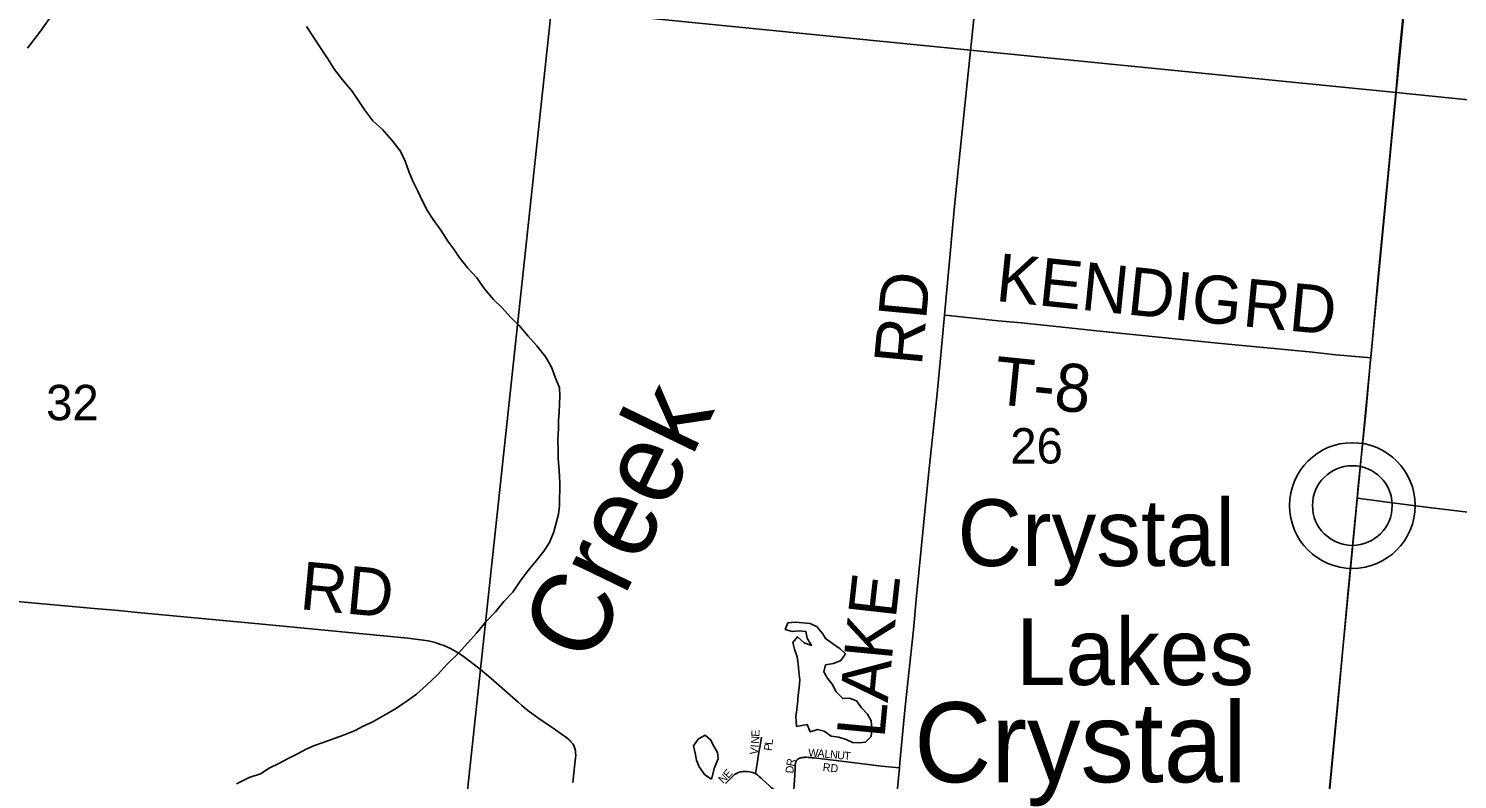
# Model space of a CAD drawing. Extents: x 1410790 to 1770854, y 566777 to 831614.
# Drawn here: x 1536377 to 1545307, y 693752 to 698444 of the extents above; entities that cross this region are included whole.
import ezdxf

# ---------------------------------------------------------------- set-up
doc = ezdxf.new("R2010")
doc.units = 0
for name, color, linetype in [('GM_X_County_Road', 7, 'Continuous'), ('GM_X_Minor_Lake', 7, 'Continuous'), ('GM_X_Minor_Lake_Text', 7, 'Continuous'), ('GM_X_Minor_River', 7, 'Continuous'), ('GM_X_Minor_River_Text', 7, 'Continuous'), ('GM_X_Section', 7, 'Continuous'), ('GM_X_Section_Text', 7, 'Continuous'), ('GM_X_State_Route', 7, 'Continuous'), ('GM_X_Township_Road', 7, 'Continuous'), ('GM_X_Township_Road_Text', 7, 'Continuous'), ('GM_X_Township_Subdivision', 7, 'Continuous'), ('GM_X_Township_Subdivision_Text', 7, 'Continuous'), ('GM_X_Unincorporated', 7, 'Continuous'), ('GM_X_Unincorporated_Location', 7, 'Continuous'), ('GM_X_Unincorporated_Text', 7, 'Continuous')]:
    doc.layers.add(name, color=color, linetype=linetype)

msp = doc.modelspace()

# ---------------------------------------------------------------- linework, layer by layer
at = {"layer": 'GM_X_County_Road'}
for points in [[(1544765.5, 696385.7), (1544816.2, 696940.4), (1544882.1, 697626.8), (1544908.5, 697890.3), (1544924.6, 698066.1), (1544939.6, 698240.9), (1544965.1, 698509.5), (1544986.5, 698705.4), (1545007.5, 698884.1), (1545030.9, 699100.6), (1545038.1, 699169), (1545045.4, 699245.3), (1545050.3, 699284.9), (1545055.4, 699324.9), (1545074.6, 699493.6), (1545087.1, 699602), (1545091.3, 699638.6)], [(1544680.1, 695509.7), (1544687.1, 695583.6), (1544734, 696040.9), (1544764.6, 696375.2)], [(1544764.6, 696375.2), (1544765.5, 696385.7)], [(1544497.6, 693563.4), (1544560.1, 694226.6), (1544624.7, 694929.8), (1544680.1, 695509.7)]]:
    msp.add_lwpolyline(points, dxfattribs=at)
at = {"layer": 'GM_X_Minor_Lake'}
for points in [[(1541318.9, 694688.8), (1541304.9, 694706.3), (1541261.1, 694726.9), (1541215.1, 694729.5), (1541169.1, 694734.1), (1541123, 694730.7), (1541106.5, 694688.8), (1541148.4, 694676.2), (1541190.4, 694679.7), (1541234.5, 694677.2), (1541243.9, 694635), (1541269.4, 694588.5), (1541223.5, 694605.2), (1541182, 694643.8), (1541153.5, 694608), (1541165, 694565.8), (1541180.4, 694517.5), (1541187.9, 694473.3), (1541191.2, 694423.2), (1541196.7, 694375), (1541194, 694327), (1541187.4, 694278.9), (1541182.7, 694222.9), (1541176.1, 694174.9), (1541171.8, 694144.9), (1541177.3, 694082.7)], [(1541177.3, 694082.7), (1541243.2, 694095.9), (1541262.7, 694049.5), (1541306.9, 694063), (1541348.8, 694052.5), (1541392.5, 694021.8), (1541440.4, 694015.2), (1541486.3, 694000.6), (1541526.1, 693982.1), (1541566.1, 693979.6), (1541608.2, 693985.1), (1541642.7, 694020.7), (1541647.3, 694066.7), (1541643.9, 694116.9), (1541620.4, 694159.3), (1541582.9, 694199.8), (1541551.4, 694242.3), (1541507.5, 694258.9), (1541465.5, 694257.4), (1541424, 694300), (1541398.5, 694346.4), (1541369, 694386.9), (1541347.4, 694423.2), (1541358, 694467.2), (1541408.1, 694476.6), (1541454.4, 694494), (1541483, 694535.8), (1541449.3, 694568.2), (1541401.7, 694600.9), (1541358, 694631.5), (1541340.4, 694661.8), (1541318.9, 694688.8)], [(1540567.9, 694007.7), (1540561.3, 694004.3), (1540532.8, 693962.5), (1540542.2, 693916.3), (1540551.7, 693872.1), (1540567.2, 693829.8), (1540604.6, 693781.3), (1540644.3, 693752.7)], [(1540644.3, 693752.7), (1540663.2, 693826.6), (1540685.9, 693880.4), (1540682.4, 693920.6), (1540662.8, 693954.9), (1540639.3, 693999.3), (1540605.7, 694027.8), (1540567.9, 694007.7)]]:
    msp.add_lwpolyline(points, dxfattribs=at)
at = {"layer": 'GM_X_Minor_River'}
msp.add_lwpolyline([(1537676.6, 693724), (1537755.2, 693763.1), (1537827.6, 693786.2), (1537880.1, 693821.6), (1537940.5, 693850.9), (1537994.9, 693880.3), (1538057.4, 693911.6), (1538111.8, 693940.9), (1538164.2, 693964.3), (1538218.4, 693981.7), (1538286.8, 694006.9), (1538345.2, 694028.2), (1538417.6, 694057.3), (1538468, 694084.8), (1538524.4, 694110.1), (1538597, 694151.3), (1538669.6, 694192.4), (1538750.3, 694247.5), (1538800.9, 694285), (1538863.6, 694340.3), (1538932.5, 694405.5), (1538995.5, 694474.9), (1539064.3, 694540.2), (1539123.2, 694605.6), (1539178.1, 694667), (1539235, 694736.4), (1539295.8, 694799.8), (1539346.7, 694863.3), (1539403.5, 694922.7), (1539450.4, 694990.2), (1539497.2, 695055.8), (1539552.1, 695119.2), (1539596.9, 695178.8), (1539633.6, 695232.4), (1539660.5, 695298.2), (1539689.9, 695410.1), (1539694.5, 695462.1), (1539696.4, 695608.4), (1539693.3, 695680.6), (1539686.2, 695756.8), (1539686.8, 695806.9), (1539685.7, 695875.1), (1539688.5, 695945.2), (1539689.2, 695995.3), (1539693.8, 696047.3), (1539694.5, 696097.4), (1539697.1, 696149.5), (1539695.7, 696199.6), (1539668.5, 696266.1), (1539645.3, 696328.5), (1539610, 696391.1), (1539552.8, 696462), (1539499.5, 696522.8), (1539442.3, 696589.6), (1539390.9, 696638.4), (1539337.6, 696699.2), (1539282.2, 696752), (1539226.9, 696818.8), (1539177.7, 696885.6), (1539122.4, 696946.4), (1539067.2, 697015.2), (1539035.8, 697065.7), (1538998.4, 697116.3), (1538953.2, 697185), (1538906, 697251.8), (1538870.6, 697306.3), (1538841.3, 697360.8), (1538810.1, 697427.3), (1538778.8, 697489.9), (1538753.5, 697550.3), (1538730.3, 697614.7), (1538701.1, 697677.2), (1538647.9, 697746.1), (1538588.6, 697813), (1538529.3, 697867.8), (1538478, 697934.6), (1538432.8, 698003.3), (1538397.5, 698055.9), (1538338.3, 698124.8), (1538289, 698189.6), (1538247.8, 698254.2), (1538200.6, 698325), (1538157.4, 698389.7), (1538114.2, 698456.3)], dxfattribs=at)
at = {"layer": 'GM_X_Section'}
for points in [[(1540165.6, 703799.9), (1545444.7, 703368.6), (1544924.5, 698045), (1539645, 698570.3)], [(1545444.7, 703368.6), (1550741.4, 702757.2), (1550226.2, 697504.9), (1544924.5, 698045)], [(1534209.8, 699120.7), (1539645, 698570.3), (1539075.1, 693257.5), (1533718.7, 693734.1), (1534206.3, 699082.5)], [(1539645, 698570.3), (1544924.5, 698045), (1544412, 692697.3), (1539075.1, 693257.5)], [(1544924.5, 698045), (1550226.2, 697504.9), (1549679, 692139.1), (1544412, 692697.3)]]:
    msp.add_lwpolyline(points, close=True, dxfattribs=at)
at = {"layer": 'GM_X_State_Route'}
msp.add_lwpolyline([(1536371.2, 698321.9), (1536451.7, 698428.5), (1536536, 698549.7)], dxfattribs=at)
at = {"layer": 'GM_X_Township_Road'}
for points in [[(1542101.3, 696653.3), (1542134.9, 697013.9), (1542152.2, 697198.3), (1542166.8, 697355), (1542186.2, 697562.5), (1542248.9, 698165.5), (1542303.7, 698686.9), (1542359.9, 699241.2), (1542365, 699291.3)], [(1541819.3, 693824.6), (1541822.5, 693858.3), (1541856.4, 694204.5), (1541906.8, 694686.3), (1541925.1, 694877.2), (1541972.7, 695361.5), (1542002.3, 695654.8), (1542053.7, 696143.7), (1542072, 696339.3), (1542101.3, 696653.3)], [(1542101.3, 696653.3), (1542127.3, 696650.5), (1542224.6, 696639.8), (1542436, 696618.4), (1542582.3, 696604.3), (1542839.2, 696577.9), (1543131.8, 696547.7), (1543441, 696516.4), (1543831.3, 696475.6), (1544205.8, 696440.1), (1544401.1, 696421), (1544547.5, 696406.3), (1544694.2, 696392.8), (1544745.5, 696387.7), (1544765.5, 696385.7)], [(1547369.6, 695183.8), (1547318.2, 695190.2), (1547118.4, 695213.9), (1547025.2, 695225), (1546785.8, 695252.7), (1546597.8, 695273.9), (1546412.2, 695295.4), (1546085.2, 695334.3), (1545940.7, 695352.4), (1545778.9, 695373.1), (1545600.3, 695395.2), (1545128.5, 695451.4), (1544884.7, 695482.5), (1544680.1, 695509.7)], [(1536260.3, 694868.3), (1536787, 694819.8), (1536917.1, 694808.8), (1537080.3, 694792.9), (1537815.6, 694724.4), (1538746.7, 694635.3), (1538844, 694622.6), (1538874.1, 694617), (1538902.2, 694610.7), (1538917.4, 694606.7), (1538934.6, 694601.7), (1538951.8, 694595.7), (1538967.9, 694589.8), (1538990.7, 694579.9), (1539014.2, 694569.3), (1539043.2, 694553.5), (1539068.4, 694538.3), (1539094.4, 694520.8), (1539137.2, 694489.6), (1539191.4, 694447.1), (1539252, 694397), (1539436.9, 694234.6), (1539459.5, 694214.5), (1539487.6, 694191.2), (1539505.1, 694176.9), (1539534.8, 694155.1), (1539574.5, 694127), (1539634.4, 694087), (1539740.8, 694010.6), (1539754.7, 693998.8), (1539761.2, 693993), (1539767, 693987.6), (1539771.2, 693982.5), (1539777.8, 693973.9), (1539784.1, 693964.4), (1539789.9, 693951), (1539792, 693944), (1539795, 693931.1), (1539796.3, 693918.3), (1539796.8, 693903.8), (1539795.4, 693886.2), (1539791.4, 693848.8), (1539784.7, 693790.2), (1539777.9, 693732.1)], [(1541796.9, 693590.6), (1541819.3, 693824.6)]]:
    msp.add_lwpolyline(points, dxfattribs=at)
at = {"layer": 'GM_X_Township_Subdivision'}
for points in [[(1540919.6, 693788.4), (1540933.2, 693863), (1540937.6, 693894), (1540942, 693921.4), (1540948.7, 693963.1), (1540957.1, 694016.8)], [(1541157, 693653.9), (1541159.4, 693689.8), (1541163.8, 693748), (1541167.3, 693812.9), (1541167.9, 693829.2), (1541168.5, 693837.1), (1541168.7, 693841.2), (1541169.1, 693845.9), (1541169.6, 693850.3), (1541170.4, 693854.8), (1541171.3, 693859.3), (1541172.6, 693862.9), (1541174, 693866.2), (1541175.8, 693869.2), (1541178.1, 693871.8), (1541180.9, 693874.7), (1541184.6, 693877.9)], [(1541184.6, 693877.9), (1541189.1, 693880.9), (1541194.7, 693883.7), (1541198.8, 693885.5), (1541202.2, 693886.6), (1541207.1, 693887.5), (1541212.6, 693888.6), (1541218.1, 693889.4), (1541223.8, 693889.7), (1541229.3, 693889.8), (1541239.5, 693889.8), (1541248.6, 693889.4), (1541260.1, 693888.5), (1541271.8, 693887.6), (1541286, 693886.2), (1541370.7, 693876.4), (1541491.1, 693860.9), (1541608.5, 693847.8), (1541708.4, 693835.2), (1541819.3, 693824.6)], [(1540732.1, 693725.4), (1540761, 693756.1), (1540773.5, 693767.4), (1540783.3, 693776.3), (1540789.9, 693781.6), (1540796.7, 693786.3), (1540802.5, 693789.4), (1540807.8, 693792.2), (1540813.7, 693794.8), (1540820.6, 693797.2), (1540826.9, 693798.7), (1540833.6, 693799.7), (1540840.9, 693800.3), (1540847.9, 693800.6), (1540857.5, 693800.8), (1540869.2, 693800.2), (1540882.4, 693798.9), (1540892.7, 693797.4), (1540901.5, 693795.4), (1540908.4, 693793.3), (1540913.9, 693791.1), (1540919.6, 693788.4)], [(1540919.6, 693788.4), (1540927.8, 693783.2), (1540932.1, 693780), (1540943.8, 693770.5), (1540955.4, 693760.4), (1540962.5, 693754.1), (1540979.9, 693736.7), (1541011.4, 693708.1), (1541020.8, 693699.6), (1541032.5, 693690.7), (1541042.5, 693684.7), (1541053.2, 693679.4), (1541067.1, 693673.4), (1541078.6, 693669), (1541093.1, 693664.3), (1541107.2, 693661), (1541118.7, 693658.8), (1541133.6, 693656.5), (1541157, 693653.9)]]:
    msp.add_lwpolyline(points, dxfattribs=at)
at = {"layer": 'GM_X_Unincorporated'}
for radius in [392.8, 249]:
    msp.add_circle((1544650.5, 695463.4), radius, dxfattribs=at)
at = {"layer": 'GM_X_Unincorporated_Location'}
msp.add_line((1544650.5, 695463.4), (1544650.5, 695463.4), dxfattribs=at)

# ---------------------------------------------------------------- texts
at = {"layer": 'GM_X_Minor_Lake_Text'}
msp.add_text('Crystal', height=499.98, rotation=0.00846, dxfattribs=at).set_placement((1541911.4, 693734))
at = {"layer": 'GM_X_Minor_River_Text'}
msp.add_text('Creek', height=499.87, rotation=64.19184, dxfattribs=at).set_placement((1539891.1, 694456.5))
at = {"layer": 'GM_X_Section_Text'}
for s, p in [('32', (1536486.9, 695996.7)), ('26', (1542512.6, 695726.1))]:
    msp.add_text(s, height=221, rotation=0.00001, dxfattribs=at).set_placement(p)
at = {"layer": 'GM_X_Township_Road_Text'}
for s, rotation, p in [('KENDIG', 354.11225, (1542415.8, 696742.9)), ('RD', 84.62922, (1541958.8, 696332.5)), ('RD', 354.5788, (1543958.6, 696584.6)), ('T-8', 354.28851, (1542402.1, 696098.8)), ('RD', 354.58319, (1538066.2, 694816.5)), ('E', 83.61839, (1541796.5, 694752.8)), ('K', 84.56052, (1541771.6, 694491.3)), ('A', 84.60116, (1541746.8, 694228.5)), ('L', 84.6007, (1541725.7, 694005.1))]:
    msp.add_text(s, height=300, rotation=rotation, dxfattribs=at).set_placement(p)
at = {"layer": 'GM_X_Township_Subdivision_Text'}
for s, rotation, p in [('E', 87.2744, (1540943.8, 694017.6)), ('V', 82.05073, (1540932.6, 693903.3)), ('I', 84.29359, (1540938.9, 693949)), ('N', 86.69724, (1540941.3, 693973.1)), ('P', 80.8768, (1541020.5, 693927.2)), ('L', 84.43714, (1541026.6, 693965.3)), ('R', 79.09016, (1541160.7, 693830.3)), ('W', 357.71275, (1541249.3, 693893.8)), ('A', 355.02127, (1541305.8, 693891.6)), ('L', 354.61018, (1541349.6, 693887.7)), ('N', 354.61474, (1541384.6, 693884.4)), ('U', 354.60474, (1541428.4, 693880.3)), ('T', 354.60517, (1541472.2, 693876.2)), ('N', 45.20906, (1540717.7, 693722.3)), ('E', 47.57997, (1540750.3, 693755.1)), ('D', 84.96683, (1541157, 693787.8)), ('RD', 353.99399, (1541338.7, 693804.7))]:
    msp.add_text(s, height=50, rotation=rotation, dxfattribs=at).set_placement(p)
at = {"layer": 'GM_X_Unincorporated_Text'}
for s, p in [('Crystal', (1542182.6, 695085.3)), ('Lakes', (1542547.8, 694341.7))]:
    msp.add_text(s, height=417, rotation=0.00001, dxfattribs=at).set_placement(p)

doc.saveas('drawing.dxf')
